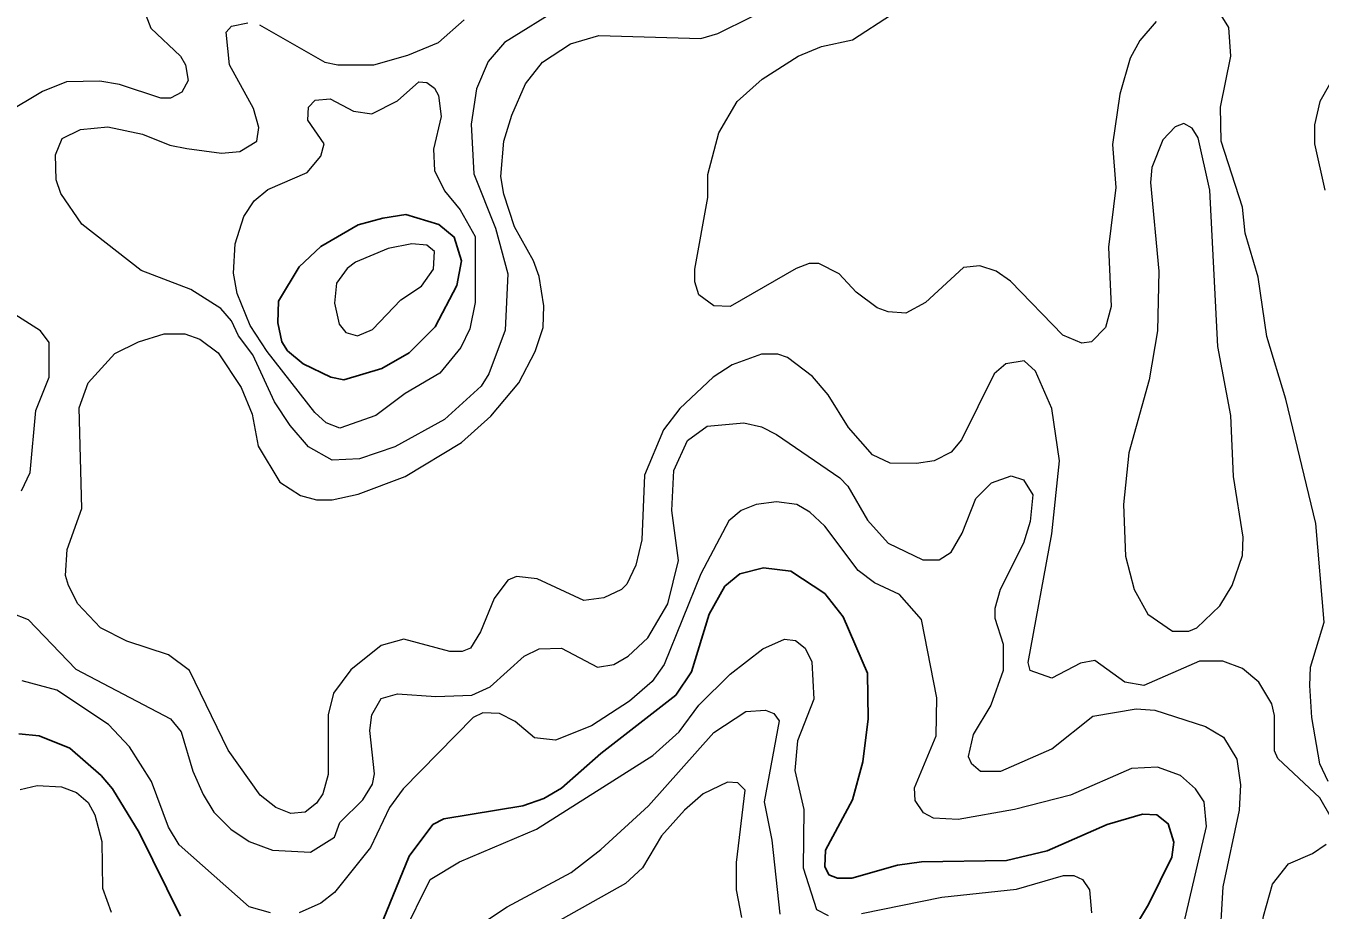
# Model space of a CAD drawing. Extents: x 577 to 602.9, y 7483.8 to 7511.6.
# Drawn here: x 581.328 to 582.841, y 7491.767 to 7492.8 of the extents above; entities that cross this region are included whole.
import ezdxf

# ---------------------------------------------------------------- set-up
doc = ezdxf.new("R2010")
doc.units = 0
doc.header["$LTSCALE"] = 0.032
doc.layers.add('1', color=7, linetype='Continuous', lineweight=25)
doc.layers.add('2', color=7, linetype='Continuous', lineweight=13)

msp = doc.modelspace()

# ---------------------------------------------------------------- linework, layer by layer
at = {"layer": '1'}
msp.add_lwpolyline([(581.8107, 7492.5683), (581.8286, 7492.5537), (581.8373, 7492.5259), (581.8317, 7492.4973), (581.8063, 7492.4488), (581.7761, 7492.4186), (581.7443, 7492.4003), (581.6997, 7492.3868), (581.6846, 7492.3899), (581.652, 7492.4058), (581.6337, 7492.421), (581.6274, 7492.4313), (581.6226, 7492.4536), (581.6234, 7492.479), (581.6473, 7492.5188), (581.6727, 7492.5426), (581.7164, 7492.5681), (581.7451, 7492.576), (581.7721, 7492.58)], close=True, dxfattribs=at)
for points in [[(582.5601, 7491.6401), (582.6404, 7491.7737), (582.6675, 7491.8293), (582.6699, 7491.8468), (582.6635, 7491.8683), (582.65, 7491.8786), (582.6333, 7491.8794), (582.5919, 7491.8675), (582.522, 7491.8365), (582.4742, 7491.8254), (582.3749, 7491.8238), (582.347, 7491.8198), (582.2937, 7491.8047), (582.277, 7491.8047), (582.2667, 7491.8087), (582.2619, 7491.8182), (582.2627, 7491.8373), (582.2945, 7491.8961), (582.3065, 7491.9407), (582.3128, 7491.9908), (582.312, 7492.044), (582.2834, 7492.11), (582.2619, 7492.1371), (582.2222, 7492.1633), (582.1904, 7492.1673), (582.1625, 7492.1601), (582.145, 7492.1458), (582.1268, 7492.1132), (582.1061, 7492.0456), (582.0878, 7492.0186), (582.0003, 7491.9502), (581.9542, 7491.9097), (581.9335, 7491.8977), (581.9089, 7491.889), (581.8166, 7491.8739), (581.8039, 7491.8675), (581.7761, 7491.8303), (581.7421, 7491.7476)], [(581.4159, 7491.9248), (581.3793, 7491.9566), (581.3435, 7491.9709), (581.3197, 7491.9733)], [(581.5089, 7491.7602), (581.4604, 7491.858), (581.4294, 7491.9089), (581.4159, 7491.9248)]]:
    msp.add_lwpolyline(points, dxfattribs=at)
at = {"layer": '2'}
for points in [[(582.3693, 7492.289), (582.3383, 7492.2897), (582.3176, 7492.2993), (582.2898, 7492.3311), (582.2659, 7492.3693), (582.2476, 7492.3907), (582.2182, 7492.413), (582.2071, 7492.417), (582.188, 7492.417), (582.1538, 7492.4043), (582.1315, 7492.3899), (582.0926, 7492.3534), (582.0735, 7492.3287), (582.0512, 7492.2754), (582.048, 7492.1999), (582.0409, 7492.1705), (582.0305, 7492.1482), (582.0242, 7492.1418), (582.0035, 7492.1323), (581.9804, 7492.1291), (581.9256, 7492.1546), (581.9017, 7492.157), (581.8914, 7492.153), (581.8755, 7492.1315), (581.8596, 7492.0925), (581.8476, 7492.0735), (581.8381, 7492.0695), (581.8238, 7492.0695), (581.7697, 7492.0838), (581.7435, 7492.0766), (581.7077, 7492.048), (581.6878, 7492.021), (581.6815, 7491.9955), (581.6815, 7491.9256), (581.6751, 7491.9033), (581.6679, 7491.8922), (581.6544, 7491.8818), (581.6377, 7491.8802), (581.6202, 7491.8874), (581.6019, 7491.9017), (581.5646, 7491.9542), (581.5192, 7492.0472), (581.4946, 7492.0655), (581.4461, 7492.0814), (581.4151, 7492.0973), (581.3888, 7492.1251), (581.3777, 7492.1466), (581.3745, 7492.1585), (581.3761, 7492.1888), (581.3936, 7492.2365), (581.3904, 7492.3542), (581.4008, 7492.3836), (581.4318, 7492.4178), (581.4596, 7492.4313), (581.4898, 7492.4408), (581.5137, 7492.4408), (581.5312, 7492.4345), (581.5526, 7492.4186), (581.5797, 7492.378), (581.5924, 7492.347), (581.5996, 7492.3096), (581.625, 7492.2675), (581.6489, 7492.2516), (581.6679, 7492.2468), (581.6862, 7492.2468), (581.7164, 7492.2532), (581.7713, 7492.2738), (581.8373, 7492.3136), (581.8715, 7492.3446), (581.9041, 7492.3836), (581.9232, 7492.4202), (581.9327, 7492.448), (581.9335, 7492.4734), (581.928, 7492.5076), (581.9216, 7492.5259), (581.8993, 7492.5657), (581.8866, 7492.6038), (581.8834, 7492.6245), (581.8866, 7492.6659), (581.8962, 7492.6961), (581.9121, 7492.7327), (581.9319, 7492.7581), (581.9645, 7492.7796), (581.9979, 7492.7891), (582.1172, 7492.7859), (582.1371, 7492.7915), (582.2158, 7492.8305)], [(581.4644, 7492.8233), (581.4739, 7492.7979), (581.5089, 7492.7653), (581.5145, 7492.7549), (581.5177, 7492.7366), (581.5105, 7492.7231), (581.497, 7492.716), (581.4858, 7492.716), (581.4373, 7492.7319), (581.4143, 7492.7358), (581.3753, 7492.735), (581.3475, 7492.7239), (581.2616, 7492.673)], [(581.9542, 7492.8225), (581.8874, 7492.7812), (581.8683, 7492.7589), (581.8548, 7492.7271), (581.8484, 7492.6857), (581.8516, 7492.6277), (581.8771, 7492.5641), (581.8914, 7492.5108), (581.8882, 7492.4448), (581.8691, 7492.3939), (581.8604, 7492.3796), (581.8174, 7492.3406), (581.7594, 7492.3088), (581.718, 7492.2945), (581.6862, 7492.2929), (581.6584, 7492.3088), (581.6369, 7492.3335), (581.6186, 7492.3613), (581.5932, 7492.4162), (581.5765, 7492.4384), (581.5685, 7492.4559), (581.5558, 7492.4703), (581.5208, 7492.4925), (581.4628, 7492.5148), (581.3936, 7492.5689), (581.369, 7492.6046), (581.3634, 7492.6205), (581.3626, 7492.65), (581.3705, 7492.669), (581.392, 7492.6794), (581.4238, 7492.6826), (581.4644, 7492.6738), (581.4962, 7492.6611), (581.5161, 7492.6571), (581.5566, 7492.6516), (581.5781, 7492.6539), (581.598, 7492.6659), (581.6003, 7492.6818), (581.594, 7492.704), (581.5662, 7492.7549), (581.5622, 7492.7931), (581.5685, 7492.8003), (581.5876, 7492.8042)], [(581.6011, 7492.8018), (581.6775, 7492.7581), (581.6926, 7492.7549), (581.7347, 7492.7549), (581.7745, 7492.7661), (581.8103, 7492.7812), (581.8405, 7492.8074)], [(582.6492, 7492.8058), (582.6301, 7492.7836), (582.619, 7492.7629), (582.607, 7492.7207), (582.5983, 7492.6619), (582.6023, 7492.6118), (582.5935, 7492.5418), (582.5967, 7492.4726), (582.5903, 7492.448), (582.5736, 7492.4313), (582.5625, 7492.4297), (582.5402, 7492.4392), (582.479, 7492.5021), (582.4623, 7492.514), (582.4432, 7492.5203), (582.4242, 7492.518), (582.3796, 7492.4774), (582.3566, 7492.4647), (582.3359, 7492.4663), (582.3232, 7492.471), (582.2985, 7492.4893), (582.2786, 7492.5108), (582.2548, 7492.5227), (582.2436, 7492.5227), (582.2285, 7492.5172), (582.1514, 7492.4726), (582.1323, 7492.4734), (582.1148, 7492.4862), (582.1101, 7492.5013), (582.1101, 7492.5164), (582.1252, 7492.5999), (582.1252, 7492.6269), (582.1379, 7492.6754), (582.1594, 7492.712), (582.1888, 7492.7382), (582.2309, 7492.7653), (582.258, 7492.7764), (582.2945, 7492.7843), (582.3399, 7492.8138)], [(582.7788, 7492.4376), (582.7685, 7492.5068), (582.7534, 7492.5585), (582.7502, 7492.5887), (582.7255, 7492.6659), (582.7247, 7492.7056), (582.7367, 7492.7653), (582.7343, 7492.7987), (582.7255, 7492.813)], [(582.852, 7492.7319), (582.8408, 7492.712), (582.8345, 7492.6849), (582.8345, 7492.6627), (582.8464, 7492.6086)], [(581.3228, 7492.2571), (581.3332, 7492.2786), (581.3395, 7492.351), (581.3554, 7492.3899), (581.3554, 7492.4305), (581.3451, 7492.444), (581.2974, 7492.4742)], [(582.8504, 7491.9176), (582.8408, 7491.9383), (582.8313, 7491.9924), (582.8289, 7492.0297), (582.8297, 7492.0512), (582.8456, 7492.1037), (582.8361, 7492.219), (582.8011, 7492.3645), (582.7788, 7492.4376)], [(582.8543, 7491.8747), (582.8408, 7491.8985), (582.7915, 7491.9446), (582.7875, 7491.9534), (582.7875, 7491.9947), (582.7844, 7492.0083), (582.7693, 7492.0337), (582.7502, 7492.0496), (582.7271, 7492.0584), (582.7001, 7492.0584), (582.6349, 7492.0297), (582.6126, 7492.0337), (582.5776, 7492.0591), (582.5609, 7492.056), (582.5275, 7492.0385), (582.5021, 7492.0472), (582.4997, 7492.0568), (582.5275, 7492.207), (582.5363, 7492.2921), (582.5275, 7492.3534), (582.5084, 7492.3971), (582.4949, 7492.409), (582.4735, 7492.4058), (582.4599, 7492.3939), (582.4218, 7492.3168), (582.4098, 7492.3025), (582.39, 7492.2921), (582.3693, 7492.289)], [(581.5677, 7491.8619), (581.5892, 7491.8476), (581.6163, 7491.8373), (581.6608, 7491.8349), (581.6886, 7491.8524), (581.695, 7491.8699), (581.722, 7491.8961), (581.7331, 7491.9144), (581.7355, 7491.9264), (581.73, 7491.9772), (581.7323, 7491.9955), (581.7435, 7492.0146), (581.7626, 7492.0202), (581.8071, 7492.017), (581.8492, 7492.0186), (581.8707, 7492.0281), (581.9105, 7492.0639), (581.928, 7492.0727), (581.9542, 7492.0735), (581.9963, 7492.0512), (582.0154, 7492.0544), (582.0321, 7492.0639), (582.0552, 7492.0854), (582.0783, 7492.1251), (582.091, 7492.176), (582.083, 7492.2341), (582.0854, 7492.281), (582.1013, 7492.316), (582.1244, 7492.3327), (582.1673, 7492.3367), (582.188, 7492.3319), (582.2055, 7492.3231), (582.2794, 7492.2723), (582.289, 7492.2627), (582.312, 7492.223), (582.3359, 7492.1959), (582.3764, 7492.1768), (582.3955, 7492.1768), (582.4098, 7492.1856), (582.4226, 7492.2078), (582.4385, 7492.2484), (582.4568, 7492.2667), (582.4798, 7492.2746), (582.4941, 7492.2699), (582.5053, 7492.2524), (582.5021, 7492.2214), (582.4941, 7492.1959), (582.4671, 7492.1418), (582.4607, 7492.1196), (582.4607, 7492.1084), (582.4703, 7492.0782), (582.4703, 7492.0472), (582.456, 7492.0067), (582.4353, 7491.9725), (582.4297, 7491.947), (582.4329, 7491.9391), (582.444, 7491.9295), (582.4679, 7491.9295), (582.5275, 7491.9558), (582.5752, 7491.9939), (582.6261, 7492.0027), (582.6476, 7492.0011), (582.7072, 7491.982), (582.7279, 7491.9693), (582.7438, 7491.9438), (582.7478, 7491.9136), (582.7462, 7491.8842), (582.7271, 7491.7944), (582.7231, 7491.722)], [(582.6818, 7491.7514), (582.708, 7491.8651), (582.7056, 7491.8937), (582.6953, 7491.9089), (582.6778, 7491.9248), (582.6508, 7491.9343), (582.6206, 7491.9327), (582.549, 7491.9017), (582.4838, 7491.885), (582.4178, 7491.8731), (582.3892, 7491.8747), (582.3772, 7491.881), (582.3677, 7491.8953), (582.3669, 7491.9104), (582.3923, 7491.9709), (582.3931, 7492.0154), (582.3749, 7492.1069), (582.3494, 7492.1363), (582.32, 7492.1498), (582.3009, 7492.1641), (582.2619, 7492.2158), (582.2444, 7492.2325), (582.2293, 7492.2412), (582.2055, 7492.2444), (582.1816, 7492.2412), (582.1641, 7492.2341), (582.1498, 7492.2222), (582.1172, 7492.1601), (582.0743, 7492.0544), (582.06, 7492.0345), (582.0337, 7492.0114), (581.9892, 7491.9828), (581.947, 7491.9661), (581.9224, 7491.9685), (581.9001, 7491.9876), (581.8818, 7491.9971), (581.862, 7491.9979), (581.8508, 7491.9924), (581.7689, 7491.9089), (581.753, 7491.8874), (581.7308, 7491.8405), (581.6886, 7491.788), (581.6727, 7491.7753), (581.6473, 7491.7641)], [(581.3109, 7492.1148), (581.3308, 7492.1069), (581.3864, 7492.0488), (581.497, 7491.9908), (581.5097, 7491.9757), (581.5232, 7491.9295), (581.5351, 7491.9025), (581.5479, 7491.8818), (581.5677, 7491.8619)], [(581.7683, 7491.7378), (581.8007, 7491.8031), (581.8349, 7491.8238), (581.9248, 7491.8619), (582.0608, 7491.9478), (582.0918, 7491.9757), (582.1148, 7492.0067), (582.1514, 7492.0432), (582.1896, 7492.0727), (582.215, 7492.0838), (582.2277, 7492.0822), (582.2389, 7492.0735), (582.2468, 7492.0576), (582.2492, 7492.0138), (582.2301, 7491.9653), (582.2269, 7491.9303), (582.2373, 7491.885), (582.2365, 7491.8166)], [(581.6139, 7491.7641), (581.5892, 7491.7713), (581.5073, 7491.8437), (581.4946, 7491.8643), (581.4747, 7491.9176), (581.4493, 7491.9582), (581.4246, 7491.9844), (581.3642, 7492.0242), (581.3236, 7492.0353)], [(581.8572, 7491.749), (581.8906, 7491.7713), (581.9653, 7491.8111), (582.0003, 7491.8381), (582.056, 7491.889), (582.1323, 7491.9749), (582.1697, 7491.9995), (582.1928, 7492.0011), (582.2023, 7491.9971), (582.2087, 7491.9884), (582.1912, 7491.8937), (582.1999, 7491.8492), (582.2095, 7491.7625)], [(581.3212, 7491.9081), (581.3411, 7491.9128), (581.3697, 7491.9112), (581.3872, 7491.9049), (581.4008, 7491.893), (581.4087, 7491.8786), (581.4167, 7491.8476), (581.4175, 7491.7928), (581.4278, 7491.7649)], [(582.1649, 7491.7586), (582.1586, 7491.7912), (582.1586, 7491.823), (582.1689, 7491.9073), (582.1602, 7491.916), (582.1482, 7491.9168), (582.1196, 7491.9033), (582.0981, 7491.8842), (582.0711, 7491.854), (582.0488, 7491.8166), (582.0289, 7491.7983), (581.9463, 7491.7522)], [(582.8496, 7491.4699), (582.8265, 7491.4691), (582.782, 7491.4898), (582.7685, 7491.4906), (582.7192, 7491.4572), (582.7041, 7491.458), (582.6866, 7491.4731), (582.6874, 7491.4842), (582.7025, 7491.5081), (582.7549, 7491.5598), (582.7653, 7491.5773), (582.7701, 7491.6123), (582.7621, 7491.6647), (582.7748, 7491.7602), (582.7852, 7491.7975), (582.8042, 7491.8214), (582.8321, 7491.8333), (582.848, 7491.8444)], [(582.2365, 7491.8166), (582.2524, 7491.7681), (582.2659, 7491.761)], [(582.3049, 7491.7633), (582.3987, 7491.7824), (582.4862, 7491.792), (582.541, 7491.8079), (582.553, 7491.8079), (582.5633, 7491.8031), (582.5713, 7491.7912), (582.5736, 7491.7641)]]:
    msp.add_lwpolyline(points, dxfattribs=at)
for points in [[(581.6099, 7492.4202), (581.59, 7492.4504), (581.5749, 7492.4877), (581.5709, 7492.5116), (581.5725, 7492.5458), (581.5829, 7492.5776), (581.5948, 7492.5959), (581.6107, 7492.6094), (581.6568, 7492.6293), (581.6727, 7492.6484), (581.6767, 7492.6627), (581.6576, 7492.6905), (581.6584, 7492.7056), (581.6663, 7492.7136), (581.6838, 7492.7152), (581.7109, 7492.7009), (581.7323, 7492.6977), (581.7626, 7492.7128), (581.7872, 7492.735), (581.7968, 7492.7343), (581.8055, 7492.7279), (581.8103, 7492.7191), (581.8135, 7492.6945), (581.8047, 7492.6563), (581.8055, 7492.6317), (581.8174, 7492.6078), (581.8357, 7492.5856), (581.8532, 7492.5545), (581.8532, 7492.4774), (581.8469, 7492.4464), (581.8365, 7492.4249), (581.8119, 7492.3947), (581.7713, 7492.3709), (581.7371, 7492.3454), (581.695, 7492.3303), (581.6791, 7492.3367), (581.6656, 7492.3486)], [(582.611, 7492.2412), (582.6134, 7492.1808), (582.6237, 7492.1418), (582.6396, 7492.1132), (582.6683, 7492.0933), (582.6874, 7492.0933), (582.6969, 7492.0973), (582.7239, 7492.1228), (582.7382, 7492.1466), (582.7502, 7492.1816), (582.751, 7492.2031), (582.7398, 7492.2738), (582.7367, 7492.3454), (582.7215, 7492.4257), (582.712, 7492.6086), (582.6985, 7492.6698), (582.6913, 7492.681), (582.6818, 7492.6865), (582.6715, 7492.6826), (582.6571, 7492.6675), (582.6444, 7492.6349), (582.6428, 7492.6174), (582.6524, 7492.514), (582.6508, 7492.444), (582.6412, 7492.3868), (582.6174, 7492.3017)], [(581.6886, 7492.4766), (581.6942, 7492.452), (581.7021, 7492.4424), (581.7157, 7492.4384), (581.7331, 7492.4456), (581.7665, 7492.4806), (581.7904, 7492.4965), (581.8047, 7492.5164), (581.8055, 7492.537), (581.7968, 7492.5442), (581.7793, 7492.5458), (581.7514, 7492.5402), (581.7133, 7492.5243), (581.7037, 7492.5172), (581.691, 7492.4997)]]:
    msp.add_lwpolyline(points, close=True, dxfattribs=at)

doc.saveas('drawing.dxf')
